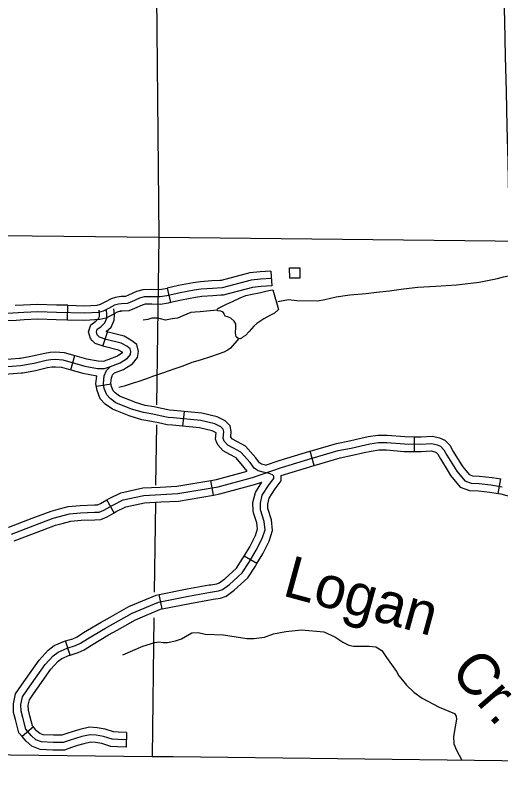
# Model space of a CAD drawing. Extents: x -19 to 366, y -4 to 359.
# Drawn here: x 134.124 to 135.055, y 192.02 to 193.481 of the extents above; entities that cross this region are included whole.
import ezdxf

# ---------------------------------------------------------------- set-up
doc = ezdxf.new("R2010")
doc.units = 0
for name, color, linetype in [('Level 2', 7, 'Continuous'), ('Level 31', 7, 'Continuous'), ('Level 35', 7, 'Continuous'), ('Level 45', 7, 'Continuous'), ('Level 5', 7, 'Continuous'), ('Level 56', 7, 'Continuous'), ('Level 60', 7, 'Continuous')]:
    doc.layers.add(name, color=color, linetype=linetype)

msp = doc.modelspace()

# ---------------------------------------------------------------- linework, layer by layer
at = {"layer": 'Level 2'}
msp.add_lwpolyline([(133.9509, 192.0638), (134.386, 192.0586), (134.4263, 192.0586), (135.372, 192.0471), (135.4008, 192.0467), (136.3634, 192.0352), (136.3927, 192.035), (137.3674, 192.0278), (137.3965, 192.0275), (137.874, 192.0242)], dxfattribs=at)
at = {"layer": 'Level 31'}
for p, q in [((134.614, 192.9899), (134.6155, 192.9615)), ((134.4149, 192.9574), (134.4212, 192.9297)), ((134.2239, 192.896), (134.2247, 192.9244))]:
    msp.add_line(p, q, dxfattribs=at)
for points in [[(134.614, 192.9899), (134.593, 192.9888), (134.5736, 192.9868), (134.5182, 192.9721), (134.516, 192.972)], [(134.6148, 192.9757), (134.5941, 192.9747), (134.5762, 192.9728), (134.5204, 192.958), (134.5016, 192.957), (134.48, 192.9555), (134.467, 192.9537), (134.4398, 192.9484), (134.4143, 192.9427), (134.4014, 192.9405), (134.3852, 192.9409), (134.3708, 192.9405), (134.3619, 192.938), (134.3468, 192.9312), (134.3383, 192.9278), (134.3276, 192.9275), (134.3217, 192.9269), (134.3137, 192.9244), (134.3022, 192.9182), (134.292, 192.9134), (134.2833, 192.9109), (134.2569, 192.9092), (134.2024, 192.9108), (134.1666, 192.9119), (134.1401, 192.9107), (134.1078, 192.9088)], [(134.516, 192.972), (134.5007, 192.9712), (134.4786, 192.9696), (134.4647, 192.9678), (134.4369, 192.9623), (134.4149, 192.9574)], [(134.6155, 192.9615), (134.5952, 192.9605), (134.5788, 192.9588), (134.5226, 192.9439), (134.5176, 192.9437)], [(134.3167, 192.9402), (134.3189, 192.9408), (134.3266, 192.9417), (134.3354, 192.9419), (134.3412, 192.9443), (134.357, 192.9514), (134.3686, 192.9546), (134.3851, 192.9551), (134.4004, 192.9548), (134.4116, 192.9566), (134.4149, 192.9574)], [(134.2247, 192.9244), (134.2566, 192.9235), (134.2809, 192.925), (134.287, 192.9267), (134.2958, 192.9309), (134.3082, 192.9375), (134.3167, 192.9402)], [(134.5176, 192.9437), (134.5025, 192.9429), (134.4815, 192.9413), (134.4693, 192.9397), (134.4427, 192.9345), (134.4212, 192.9297)], [(134.2247, 192.9244), (134.2028, 192.925), (134.1665, 192.9261), (134.1394, 192.9249), (134.1235, 192.924)], [(134.4212, 192.9297), (134.4171, 192.9288), (134.4024, 192.9263), (134.3852, 192.9267), (134.373, 192.9264), (134.3667, 192.9246), (134.3524, 192.9182), (134.3413, 192.9137), (134.3285, 192.9133), (134.3246, 192.9129), (134.3251, 192.913)], [(134.3251, 192.913), (134.3192, 192.9112), (134.3086, 192.9055), (134.297, 192.9), (134.2857, 192.8969), (134.2571, 192.895), (134.2239, 192.896)], [(134.1252, 192.8956), (134.1086, 192.8946), (134.071, 192.8926), (134.0363, 192.8898), (134.025, 192.8894)], [(134.2239, 192.896), (134.202, 192.8966), (134.1667, 192.8977), (134.1408, 192.8965), (134.1252, 192.8956)]]:
    msp.add_lwpolyline(points, dxfattribs=at)
at = {"layer": 'Level 35'}
for points in [[(134.6272, 192.9315), (134.6473, 192.9359), (134.6638, 192.9337), (134.704, 192.933), (134.7174, 192.9356), (134.7392, 192.9407), (134.7654, 192.9445), (134.7967, 192.9474), (134.8163, 192.9498), (134.8416, 192.9522), (134.868, 192.9559), (134.8957, 192.9593), (134.9304, 192.9614), (134.9698, 192.9638), (134.9974, 192.9667), (135.0132, 192.9688), (135.0484, 192.976), (135.06, 192.9791), (135.0764, 192.9821), (135.0916, 192.9857)], [(134.6281, 192.9164), (134.6207, 192.9091), (134.6128, 192.9053), (134.6005, 192.8985), (134.5871, 192.8893), (134.5808, 192.8846), (134.5721, 192.8742), (134.5653, 192.8668), (134.5608, 192.8637), (134.5586, 192.8618), (134.5551, 192.86), (134.5509, 192.8608), (134.547, 192.8642), (134.5461, 192.8715), (134.5464, 192.8816), (134.5463, 192.8888), (134.5433, 192.8942), (134.537, 192.8996), (134.5303, 192.9023), (134.5259, 192.9039), (134.5245, 192.9075), (134.5233, 192.9093), (134.5223, 192.9116), (134.5178, 192.913), (134.5121, 192.914), (134.5108, 192.9154), (134.5112, 192.9176), (134.5133, 192.9191), (134.529, 192.9265), (134.5404, 192.9317), (134.555, 192.9389), (134.5658, 192.9435), (134.5781, 192.9456), (134.5914, 192.9482), (134.604, 192.9517), (134.6131, 192.9533), (134.6176, 192.9543), (134.6281, 192.9164)], [(134.5108, 192.9154), (134.4783, 192.9119), (134.4689, 192.911), (134.46, 192.9104), (134.4523, 192.9072), (134.4452, 192.9042), (134.4345, 192.9), (134.4242, 192.8986), (134.4116, 192.8958), (134.4021, 192.8985), (134.3958, 192.8995), (134.3856, 192.8998), (134.3777, 192.8975), (134.3687, 192.8962)], [(134.5523, 192.8605), (134.5362, 192.8421), (134.5319, 192.8388), (134.5237, 192.8348), (134.513, 192.8304), (134.498, 192.8255), (134.4783, 192.819), (134.4623, 192.8149), (134.4449, 192.8076), (134.426, 192.801), (134.4078, 192.7951), (134.389, 192.7882), (134.3752, 192.7831), (134.3589, 192.7776), (134.35, 192.775), (134.3322, 192.7691), (134.3219, 192.7666)], [(134.33, 192.2537), (134.3683, 192.2704), (134.3912, 192.2777), (134.3988, 192.2786), (134.4071, 192.2776), (134.4158, 192.2778), (134.4309, 192.2808), (134.4425, 192.2848), (134.4623, 192.2958), (134.4744, 192.2968), (134.4877, 192.2933), (134.5229, 192.2924), (134.568, 192.285), (134.5813, 192.2853), (134.6013, 192.2876), (134.6189, 192.2944), (134.6426, 192.2986), (134.6725, 192.3019), (134.7153, 192.2982), (134.7362, 192.2887), (134.7516, 192.278), (134.763, 192.2722), (134.7725, 192.2705), (134.8024, 192.2707), (134.8153, 192.269), (134.8264, 192.2624), (134.8354, 192.2486), (134.8548, 192.222), (134.8591, 192.2134), (134.8665, 192.2056), (134.8739, 192.1955), (134.8881, 192.1821), (134.9038, 192.171), (134.9367, 192.1538), (134.9661, 192.1411), (134.9692, 192.1363), (134.9701, 192.1302), (134.9676, 192.1195), (134.9639, 192.0971), (134.9649, 192.0831), (134.9697, 192.071), (134.9802, 192.0518)]]:
    msp.add_lwpolyline(points, dxfattribs=at)
at = {"layer": 'Level 45'}
for p, q in [((134.2914, 192.8461), (134.3006, 192.873)), ((134.2299, 192.8008), (134.2377, 192.8281)), ((134.3072, 192.7733), (134.2792, 192.7684)), ((134.4474, 192.7207), (134.4446, 192.6924)), ((134.889, 192.644), (134.8893, 192.6724)), ((134.6969, 192.6174), (134.689, 192.6447)), ((134.5037, 192.5605), (134.4989, 192.5885)), ((135.0498, 192.5634), (135.0547, 192.5914)), ((134.3133, 192.5264), (134.2994, 192.5512)), ((134.587, 192.4289), (134.5625, 192.4434)), ((134.4054, 192.3419), (134.3998, 192.3697)), ((134.2286, 192.2534), (134.22, 192.2805)), ((134.1583, 192.1158), (134.1366, 192.0974)), ((134.337, 192.1051), (134.3364, 192.0767))]:
    msp.add_line(p, q, dxfattribs=at)
for points in [[(134.0849, 192.8054), (134.1336, 192.8089), (134.1596, 192.8132), (134.1829, 192.8189), (134.1919, 192.8202), (134.2007, 192.8208), (134.2147, 192.82), (134.2567, 192.8079), (134.2811, 192.8035), (134.2948, 192.8032), (134.3063, 192.8068), (134.325, 192.8142), (134.339, 192.823), (134.3444, 192.8298), (134.3453, 192.8356), (134.3442, 192.8411), (134.3376, 192.8458), (134.3269, 192.8518), (134.2978, 192.8589), (134.2849, 192.8633), (134.2808, 192.8677), (134.2791, 192.8735), (134.2808, 192.8784), (134.2874, 192.8834), (134.2953, 192.8911), (134.2992, 192.8996), (134.2995, 192.9059), (134.2983, 192.9164)], [(134.298, 192.8739), (134.3072, 192.8827), (134.3132, 192.8962), (134.3137, 192.9063), (134.3125, 192.9179)], [(134.2712, 192.8572), (134.2681, 192.8605), (134.2643, 192.8738), (134.2687, 192.8871), (134.2781, 192.8942), (134.2835, 192.8994), (134.2851, 192.9029), (134.2852, 192.9054), (134.2842, 192.9149)], [(134.3372, 192.8051), (134.3485, 192.8122), (134.358, 192.824), (134.3597, 192.836), (134.357, 192.8494), (134.3452, 192.8578), (134.3322, 192.8651), (134.3018, 192.8726), (134.298, 192.8739)], [(134.3221, 192.8292), (134.3294, 192.8337), (134.3296, 192.834), (134.3216, 192.8385), (134.2938, 192.8453), (134.277, 192.851), (134.2712, 192.8572)], [(134.1333, 192.8232), (134.1567, 192.8272), (134.1801, 192.8328), (134.1904, 192.8344), (134.2007, 192.835), (134.2171, 192.8341), (134.2377, 192.8281)], [(134.2377, 192.8281), (134.2599, 192.8217), (134.2825, 192.8177), (134.2928, 192.8175), (134.3016, 192.8202), (134.3185, 192.8269), (134.3221, 192.8292)], [(134.0329, 192.8075), (134.0542, 192.8146), (134.0832, 192.8195), (134.132, 192.823), (134.1333, 192.8232)], [(134.3367, 192.0909), (134.3202, 192.0913), (134.3094, 192.0921), (134.2927, 192.0975), (134.2788, 192.0999), (134.2672, 192.1006), (134.2513, 192.0971), (134.2269, 192.0898), (134.2153, 192.0855), (134.1963, 192.0855), (134.1742, 192.0867), (134.163, 192.0909), (134.1544, 192.0983), (134.1436, 192.1111), (134.1378, 192.1336), (134.1347, 192.1456), (134.1343, 192.1584), (134.1374, 192.1731), (134.1471, 192.1875), (134.1808, 192.2351), (134.1963, 192.2522), (134.2056, 192.2592), (134.223, 192.2665), (134.2389, 192.2716), (134.249, 192.2762), (134.2621, 192.2844), (134.2955, 192.3045), (134.3478, 192.3336), (134.3981, 192.3549), (134.4558, 192.3665), (134.4977, 192.3739), (134.5136, 192.3766), (134.5213, 192.3793), (134.5345, 192.389), (134.5589, 192.4111), (134.572, 192.4316), (134.5856, 192.4545), (134.5972, 192.4774), (134.6026, 192.494), (134.6007, 192.5099), (134.5938, 192.5323), (134.5936, 192.5446), (134.5974, 192.56), (134.6103, 192.5809), (134.6196, 192.5924), (134.6196, 192.5968), (134.6169, 192.5995), (134.6103, 192.602), (134.5993, 192.6042), (134.5894, 192.6067), (134.582, 192.6119), (134.5738, 192.6226), (134.5562, 192.6429), (134.542, 192.6506), (134.5313, 192.6564), (134.5244, 192.664), (134.5222, 192.6698), (134.5233, 192.6816), (134.5225, 192.6866), (134.5178, 192.6915), (134.506, 192.6973), (134.4792, 192.7033), (134.4265, 192.7085), (134.4171, 192.7093), (134.4012, 192.7126), (134.3875, 192.7157), (134.3697, 192.7187), (134.3466, 192.7255), (134.3167, 192.7376), (134.3058, 192.7456), (134.2989, 192.753), (134.2942, 192.7651), (134.2926, 192.7744), (134.294, 192.7889), (134.2984, 192.7991), (134.3063, 192.8068)], [(134.1381, 192.7952), (134.1624, 192.7993), (134.1856, 192.8049), (134.1934, 192.8061), (134.2007, 192.8066), (134.2123, 192.8059), (134.2299, 192.8008)], [(134.2299, 192.8008), (134.2534, 192.794), (134.2797, 192.7893)], [(134.3142, 192.7946), (134.3314, 192.8015), (134.3372, 192.8051)], [(134.0418, 192.7805), (134.0611, 192.7869), (134.0866, 192.7913), (134.1353, 192.7947), (134.1381, 192.7952)], [(134.344, 192.7115), (134.3419, 192.7121), (134.3098, 192.7251), (134.2963, 192.7349), (134.2866, 192.7453), (134.2805, 192.7612), (134.2783, 192.7738), (134.2797, 192.7893)], [(134.3521, 192.7387), (134.3513, 192.739), (134.3237, 192.7501), (134.3152, 192.7563), (134.3112, 192.7606), (134.308, 192.7689), (134.3069, 192.775), (134.3079, 192.7854), (134.3092, 192.7885)], [(134.3092, 192.7885), (134.3103, 192.7909), (134.3142, 192.7946)], [(134.4474, 192.7207), (134.4278, 192.7227), (134.4192, 192.7234), (134.4042, 192.7265), (134.3902, 192.7296), (134.3729, 192.7325), (134.3521, 192.7387)], [(134.4446, 192.6924), (134.4252, 192.6944), (134.4151, 192.6953), (134.3983, 192.6987), (134.3848, 192.7017), (134.3665, 192.7048), (134.344, 192.7115)], [(134.5367, 192.6718), (134.5376, 192.6821), (134.5358, 192.6932), (134.5264, 192.7031), (134.5108, 192.7108), (134.4814, 192.7174), (134.4474, 192.7207)], [(134.5098, 192.6625), (134.5078, 192.6678), (134.5089, 192.68), (134.5013, 192.6838), (134.4769, 192.6893), (134.4446, 192.6924)], [(134.6038, 192.6177), (134.5955, 192.6198), (134.592, 192.6223), (134.5848, 192.6316), (134.5653, 192.6542), (134.5487, 192.6631), (134.5402, 192.6677), (134.5368, 192.6716), (134.5363, 192.6727)], [(134.689, 192.6447), (134.7397, 192.6594), (134.7646, 192.6645), (134.7866, 192.6696)], [(134.7866, 192.6696), (134.8007, 192.6729), (134.819, 192.6756), (134.8369, 192.6756), (134.8707, 192.6727), (134.8893, 192.6724)], [(134.8893, 192.6724), (134.9012, 192.6723), (134.9236, 192.6736), (134.9375, 192.6703), (134.9473, 192.6657), (134.9571, 192.6559), (134.9637, 192.644), (134.9782, 192.6206)], [(134.1162, 192.4856), (134.1609, 192.5027), (134.1965, 192.516), (134.2276, 192.5244), (134.2488, 192.5265), (134.2758, 192.5274), (134.2846, 192.5278), (134.2933, 192.5315), (134.3104, 192.5411), (134.3308, 192.5515), (134.3699, 192.5598), (134.4352, 192.5632), (134.5126, 192.5765), (134.5783, 192.594), (134.634, 192.6131), (134.6927, 192.631), (134.7431, 192.6456), (134.7676, 192.6506), (134.8034, 192.6589), (134.82, 192.6614), (134.8362, 192.6614), (134.8699, 192.6585), (134.9016, 192.6581), (134.9224, 192.6593), (134.9328, 192.6568), (134.939, 192.6539), (134.9457, 192.6472), (134.9515, 192.6368), (134.9702, 192.6064), (134.9856, 192.5877), (134.9977, 192.5831), (135.0131, 192.5827), (135.0359, 192.5802), (135.0576, 192.5765)], [(134.5686, 192.6061), (134.5628, 192.6136), (134.5472, 192.6316), (134.5352, 192.6381), (134.5223, 192.645), (134.5121, 192.6565), (134.5098, 192.6625)], [(134.6038, 192.6177), (134.6297, 192.6266), (134.6887, 192.6446), (134.689, 192.6447)], [(134.6969, 192.6174), (134.7464, 192.6318), (134.7706, 192.6367), (134.793, 192.6419)], [(134.793, 192.6419), (134.806, 192.6449), (134.8211, 192.6472), (134.8356, 192.6472), (134.8692, 192.6443), (134.889, 192.644)], [(134.889, 192.644), (134.9019, 192.6439), (134.9211, 192.645), (134.9281, 192.6433), (134.9307, 192.6421), (134.9342, 192.6386), (134.9392, 192.6296), (134.954, 192.6057)], [(134.6338, 192.5982), (134.6968, 192.6174), (134.6969, 192.6174)], [(134.9782, 192.6206), (134.9818, 192.6147), (134.9942, 192.5997), (135.0005, 192.5973), (135.014, 192.5969), (135.0379, 192.5943), (135.0547, 192.5914)], [(134.4989, 192.5885), (134.5095, 192.5904), (134.5686, 192.6061)], [(134.6085, 192.5327), (134.608, 192.5346), (134.6078, 192.543), (134.6106, 192.5544), (134.6219, 192.5726), (134.6338, 192.5874), (134.6338, 192.5982)], [(134.954, 192.6057), (134.9586, 192.5982), (134.977, 192.5758), (134.9949, 192.569), (135.0121, 192.5685), (135.034, 192.5661), (135.0498, 192.5634)], [(134.4016, 192.5757), (134.4336, 192.5773), (134.4989, 192.5885)], [(134.5037, 192.5605), (134.5156, 192.5626), (134.5824, 192.5804), (134.5962, 192.5851)], [(134.5814, 192.5244), (134.5797, 192.53), (134.5793, 192.5462), (134.5842, 192.5656), (134.5962, 192.5851)], [(134.2994, 192.5512), (134.3037, 192.5536), (134.326, 192.565), (134.368, 192.574), (134.4016, 192.5757)], [(135.0498, 192.5634), (135.0545, 192.5626), (135.0776, 192.5564), (135.0915, 192.5569), (135.1071, 192.5613), (135.1283, 192.5698), (135.1525, 192.5783)], [(134.2061, 192.5333), (134.225, 192.5385), (134.2479, 192.5407), (134.2753, 192.5415), (134.2813, 192.5418), (134.287, 192.5443), (134.2994, 192.5512)], [(134.403, 192.5473), (134.4368, 192.549), (134.5037, 192.5605)], [(134.3133, 192.5264), (134.3171, 192.5286), (134.3355, 192.538), (134.3717, 192.5457), (134.403, 192.5473)], [(134.1104, 192.4986), (134.111, 192.4988), (134.1559, 192.516), (134.1922, 192.5295), (134.2061, 192.5333)], [(134.2135, 192.5059), (134.2301, 192.5104), (134.2497, 192.5123), (134.2764, 192.5132), (134.2878, 192.5137), (134.2996, 192.5188), (134.3133, 192.5264)], [(134.5625, 192.4434), (134.5732, 192.4614), (134.5841, 192.4828), (134.5882, 192.4954), (134.5868, 192.507), (134.5814, 192.5244)], [(134.587, 192.4289), (134.5981, 192.4477), (134.6104, 192.4719), (134.6171, 192.4926), (134.6147, 192.5129), (134.6085, 192.5327)], [(134.1213, 192.4723), (134.1215, 192.4724), (134.1659, 192.4894), (134.2009, 192.5025), (134.2135, 192.5059)], [(134.4985, 192.3884), (134.51, 192.3904), (134.5146, 192.392), (134.5255, 192.4), (134.5479, 192.4204), (134.56, 192.4391), (134.5625, 192.4434)], [(134.5033, 192.3604), (134.5171, 192.3628), (134.528, 192.3666), (134.5435, 192.378), (134.5698, 192.4018), (134.5841, 192.4242), (134.587, 192.4289)], [(134.3998, 192.3697), (134.4532, 192.3805), (134.4952, 192.3879), (134.4985, 192.3884)], [(134.3053, 192.3262), (134.3415, 192.3464), (134.3939, 192.3685), (134.3998, 192.3697)], [(134.4054, 192.3419), (134.4585, 192.3526), (134.5001, 192.3599), (134.5033, 192.3604)], [(134.3191, 192.3014), (134.354, 192.3208), (134.4023, 192.3413), (134.4054, 192.3419)], [(134.22, 192.2805), (134.2338, 192.2848), (134.2422, 192.2887), (134.2547, 192.2965), (134.2883, 192.3168), (134.3053, 192.3262)], [(134.2286, 192.2534), (134.244, 192.2583), (134.2557, 192.2637), (134.2695, 192.2722), (134.3026, 192.2922), (134.3191, 192.3014)], [(134.1432, 192.2065), (134.1697, 192.244), (134.1867, 192.2627), (134.1984, 192.2716), (134.2181, 192.2799), (134.22, 192.2805)], [(134.1664, 192.1901), (134.1919, 192.2262), (134.2059, 192.2416), (134.2127, 192.2468), (134.2279, 192.2532), (134.2286, 192.2534)], [(134.1366, 192.0974), (134.1307, 192.1044), (134.124, 192.13), (134.1205, 192.1436), (134.1201, 192.1596), (134.1241, 192.1788), (134.1354, 192.1955), (134.1432, 192.2065)], [(134.1583, 192.1158), (134.1565, 192.1178), (134.1515, 192.1371), (134.1488, 192.1476), (134.1486, 192.1571), (134.1507, 192.1675), (134.1588, 192.1794), (134.1664, 192.1901)], [(134.2347, 192.107), (134.2224, 192.1033), (134.2127, 192.0997), (134.1967, 192.0997), (134.1772, 192.1007), (134.1704, 192.1033), (134.1646, 192.1083), (134.1583, 192.1158)], [(134.337, 192.1051), (134.3209, 192.1055), (134.3121, 192.1061), (134.2961, 192.1114), (134.2804, 192.114), (134.2661, 192.1149), (134.2477, 192.1109), (134.2347, 192.107)], [(134.2429, 192.0798), (134.2314, 192.0763), (134.2178, 192.0713), (134.1959, 192.0713), (134.1712, 192.0726), (134.1556, 192.0785), (134.1443, 192.0883), (134.1366, 192.0974)], [(134.3364, 192.0767), (134.3196, 192.0771), (134.3067, 192.0781), (134.2894, 192.0837), (134.2772, 192.0857), (134.2682, 192.0863), (134.2549, 192.0834), (134.2429, 192.0798)]]:
    msp.add_lwpolyline(points, dxfattribs=at)
at = {"layer": 'Level 5'}
for points in [[(134.3896, 194.0472), (134.3989, 193.0554)], [(133.6703, 193.0628), (134.3989, 193.0554)], [(134.3989, 193.0554), (134.3947, 192.7336)], [(134.3989, 193.0554), (135.3964, 193.0443)], [(134.3942, 192.6952), (134.3927, 192.5792)], [(134.3923, 192.5454), (134.3901, 192.3744)], [(134.3894, 192.3252), (134.386, 192.0586)]]:
    msp.add_lwpolyline(points, dxfattribs=at)
at = {"layer": 'Level 56'}
msp.add_lwpolyline([(134.6696, 192.9767), (134.6499, 192.9764), (134.6495, 192.9961), (134.6692, 192.9965)], close=True, dxfattribs=at)
at = {"layer": 'Level 60'}
for points in [[(139.4406, 1.5315), (139.2511, 10.1473), (139.0608, 18.7633), (138.8699, 27.3793), (138.6784, 35.9956), (138.4861, 44.6119), (138.2932, 53.2285), (138.0997, 61.8451), (137.9055, 70.4619), (137.7106, 79.0789), (137.5151, 87.6959), (137.319, 96.3132), (137.1221, 104.9306), (136.9247, 113.5481), (136.7265, 122.1658), (136.5278, 130.7836), (136.3283, 139.4016), (136.1282, 148.0197), (135.9275, 156.6379), (135.7261, 165.2564), (135.5241, 173.8749), (135.3214, 182.4936), (135.1181, 191.1125), (134.9141, 199.7315), (134.7095, 208.3506), (134.5043, 216.9699), (134.2984, 225.5894), (134.0919, 234.209), (133.8847, 242.8288), (133.6769, 251.4487), (133.4685, 260.0687), (133.2594, 268.6889), (133.0497, 277.3093), (132.8393, 285.9298), (132.6283, 294.5504), (132.4167, 303.1713), (132.2044, 311.7922), (131.9916, 320.4133), (131.778, 329.0346), (131.5639, 337.656), (131.3491, 346.2776)], [(0, 189.5162), (7.1121, 189.5206), (14.2243, 189.5339), (21.3364, 189.556), (28.4484, 189.5869), (35.5605, 189.6267), (42.6725, 189.6754), (49.7844, 189.7329), (56.8962, 189.7992), (64.0079, 189.8744), (71.1196, 189.9584), (78.2311, 190.0512), (85.3425, 190.1529), (92.4538, 190.2635), (99.5649, 190.3829), (106.6759, 190.5111), (113.7867, 190.6482), (120.8974, 190.7941), (128.0078, 190.9489), (135.1181, 191.1125), (142.2282, 191.2849), (149.338, 191.4662), (156.4476, 191.6563), (163.5569, 191.8553), (170.666, 192.0631), (177.7749, 192.2798), (184.8835, 192.5053), (191.9917, 192.7396), (199.0997, 192.9828), (206.2074, 193.2348), (213.3147, 193.4956), (220.4218, 193.7653), (227.5285, 194.0438), (234.6348, 194.3312), (241.7408, 194.6274), (248.8464, 194.9324), (255.9516, 195.2463), (263.0564, 195.569), (270.1608, 195.9005), (277.2648, 196.2409), (284.3683, 196.5901), (291.4715, 196.9481), (298.5741, 197.315), (305.6763, 197.6907), (312.7781, 198.0753), (319.8793, 198.4686), (326.9801, 198.8708), (334.0804, 199.2818), (341.1801, 199.7017)]]:
    msp.add_spline(points, degree=3, dxfattribs=at)

# ---------------------------------------------------------------- texts
at = {"layer": 'Level 35'}
for s, rotation, p in [('Logan', 344.735, (134.6339, 192.3682)), ('Cr.', 311.0465, (134.9554, 192.2209))]:
    msp.add_text(s, height=0.08, rotation=rotation, dxfattribs=at).set_placement(p)

doc.saveas('drawing.dxf')
